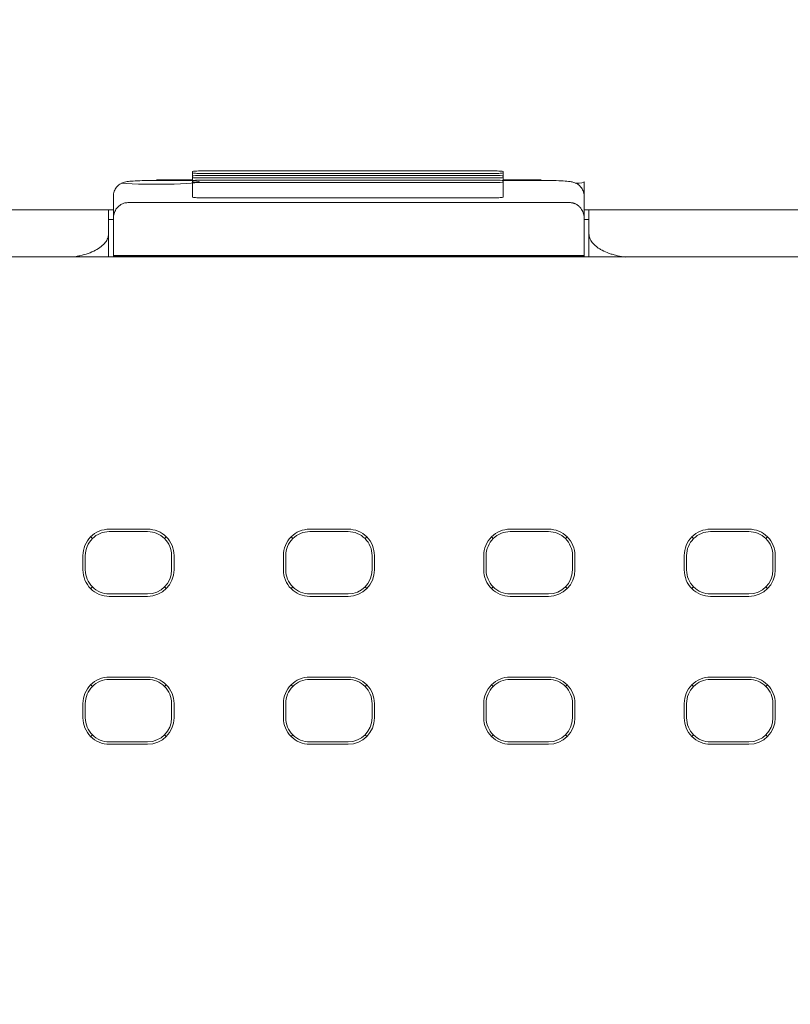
# Model space of a CAD drawing. Header units: millimetres. Extents: x -1114 to 1396, y -630 to 631.
# Tile 325 of 656: x -498 to -482, y 481 to 502. Entities that reach past the tile are written whole.
import ezdxf

# ---------------------------------------------------------------- set-up
doc = ezdxf.new("R2010")
doc.units = ezdxf.units.MM
doc.header["$MEASUREMENT"] = 0

msp = doc.modelspace()

# ---------------------------------------------------------------- linework, layer by layer
at = {"lineweight": 18}
for points, knots in [([(1038.9843, -629.7647), (1038.9843, -629.7647), (-1111.4882, -629.7647), (-1111.4882, -629.7647), (-1111.4882, -629.7647), (-1111.4882, -629.7647), (-1111.4882, 630.7883), (-1111.4882, 630.7883), (-1111.4882, 630.7883), (-1111.4882, 630.7883), (1038.9843, 630.7883), (1038.9843, 630.7883)], [0, 0, 0, 0, 0.3333333, 0.3333333, 0.3333333, 0.3333333, 0.6666667, 0.6666667, 0.6666667, 0.6666667, 1, 1, 1, 1]), ([(-494.0512, 498.7459), (-494.1042, 498.7459), (-494.1551, 498.7448), (-494.1926, 498.7428), (-494.1926, 498.7428), (-494.2301, 498.7409), (-494.2512, 498.7382), (-494.2512, 498.7354)], [0, 0, 0, 0, 0.5, 0.5, 0.5, 0.5, 1, 1, 1, 1]), ([(-487.7764, 498.7354), (-487.7764, 498.7382), (-487.7975, 498.7409), (-487.835, 498.7428), (-487.835, 498.7428), (-487.8725, 498.7448), (-487.9234, 498.7459), (-487.9764, 498.7459)], [0, 0, 0, 0, 0.5, 0.5, 0.5, 0.5, 1, 1, 1, 1]), ([(-495.005, 498.5484), (-495.0505, 498.5484), (-495.0945, 498.5481), (-495.1379, 498.5476), (-495.1379, 498.5476), (-495.2142, 498.5467), (-495.2884, 498.5451), (-495.3547, 498.5427), (-495.3547, 498.5427), (-495.4236, 498.5401), (-495.4841, 498.5367), (-495.5321, 498.5331), (-495.5321, 498.5331), (-495.5726, 498.5301), (-495.6043, 498.5269), (-495.643, 498.5193), (-495.643, 498.5193), (-495.6595, 498.5161), (-495.6773, 498.5121), (-495.6987, 498.5043), (-495.6987, 498.5043), (-495.7162, 498.498), (-495.7362, 498.4893), (-495.7555, 498.4779), (-495.7555, 498.4779), (-495.7786, 498.4643), (-495.8008, 498.4469), (-495.8203, 498.4267), (-495.8203, 498.4267), (-495.8428, 498.4033), (-495.8617, 498.3762), (-495.8758, 498.3465), (-495.8758, 498.3465), (-495.8912, 498.314), (-495.9009, 498.2784), (-495.9039, 498.2427), (-495.9039, 498.2427), (-495.9047, 498.2341), (-495.905, 498.2256), (-495.905, 498.217)], [0, 0, 0, 0, 0.1, 0.1, 0.1, 0.1, 0.2, 0.2, 0.2, 0.2, 0.3, 0.3, 0.3, 0.3, 0.4, 0.4, 0.4, 0.4, 0.5, 0.5, 0.5, 0.5, 0.6, 0.6, 0.6, 0.6, 0.7, 0.7, 0.7, 0.7, 0.8, 0.8, 0.8, 0.8, 0.9, 0.9, 0.9, 0.9, 1, 1, 1, 1]), ([(-495.7313, 498.4887), (-495.4808, 498.4708), (-495.0253, 498.4645), (-494.638, 498.4735), (-494.638, 498.4735), (-494.2507, 498.4826), (-494.0368, 498.5046), (-494.1245, 498.5263), (-494.1245, 498.5263), (-494.2122, 498.548), (-494.5778, 498.5636), (-495.002, 498.5637)], [0, 0, 0, 0, 0.3333333, 0.3333333, 0.3333333, 0.3333333, 0.6666667, 0.6666667, 0.6666667, 0.6666667, 1, 1, 1, 1]), ([(-494.2512, 498.704), (-494.2512, 498.7013), (-494.2301, 498.6986), (-494.1926, 498.6966), (-494.1926, 498.6966), (-494.1551, 498.6947), (-494.1042, 498.6936), (-494.0512, 498.6936)], [0, 0, 0, 0, 0.5, 0.5, 0.5, 0.5, 1, 1, 1, 1]), ([(-494.0512, 498.6512), (-494.1042, 498.6512), (-494.1551, 498.6501), (-494.1926, 498.6481), (-494.1926, 498.6481), (-494.2301, 498.6462), (-494.2512, 498.6435), (-494.2512, 498.6407)], [0, 0, 0, 0, 0.5, 0.5, 0.5, 0.5, 1, 1, 1, 1]), ([(-494.2512, 498.6093), (-494.2512, 498.6066), (-494.2301, 498.6039), (-494.1926, 498.6019), (-494.1926, 498.6019), (-494.1551, 498.6), (-494.1042, 498.5989), (-494.0512, 498.5989)], [0, 0, 0, 0, 0.5, 0.5, 0.5, 0.5, 1, 1, 1, 1]), ([(-494.0512, 498.5565), (-494.1042, 498.5565), (-494.1551, 498.5554), (-494.1926, 498.5534), (-494.1926, 498.5534), (-494.2301, 498.5515), (-494.2512, 498.5488), (-494.2512, 498.546)], [0, 0, 0, 0, 0.5, 0.5, 0.5, 0.5, 1, 1, 1, 1]), ([(-487.9764, 498.6936), (-487.9234, 498.6936), (-487.8725, 498.6947), (-487.835, 498.6966), (-487.835, 498.6966), (-487.7975, 498.6986), (-487.7764, 498.7013), (-487.7764, 498.704)], [0, 0, 0, 0, 0.5, 0.5, 0.5, 0.5, 1, 1, 1, 1]), ([(-487.7764, 498.6407), (-487.7764, 498.6435), (-487.7975, 498.6462), (-487.835, 498.6481), (-487.835, 498.6481), (-487.8725, 498.6501), (-487.9234, 498.6512), (-487.9764, 498.6512)], [0, 0, 0, 0, 0.5, 0.5, 0.5, 0.5, 1, 1, 1, 1]), ([(-487.9764, 498.5989), (-487.9234, 498.5989), (-487.8725, 498.6), (-487.835, 498.6019), (-487.835, 498.6019), (-487.7975, 498.6039), (-487.7764, 498.6066), (-487.7764, 498.6093)], [0, 0, 0, 0, 0.5, 0.5, 0.5, 0.5, 1, 1, 1, 1]), ([(-487.7764, 498.546), (-487.7764, 498.5488), (-487.7975, 498.5515), (-487.835, 498.5534), (-487.835, 498.5534), (-487.8725, 498.5554), (-487.9234, 498.5565), (-487.9764, 498.5565)], [0, 0, 0, 0, 0.5, 0.5, 0.5, 0.5, 1, 1, 1, 1]), ([(-486.0835, 498.217), (-486.084, 498.2582), (-486.0915, 498.2963), (-486.1064, 498.3323), (-486.1064, 498.3323), (-486.1176, 498.3594), (-486.133, 498.3852), (-486.1516, 498.408), (-486.1516, 498.408), (-486.1674, 498.4273), (-486.1854, 498.4445), (-486.2048, 498.4591), (-486.2048, 498.4591), (-486.2217, 498.4717), (-486.2396, 498.4824), (-486.2571, 498.4908), (-486.2571, 498.4908), (-486.2721, 498.498), (-486.2868, 498.5035), (-486.2999, 498.5078), (-486.2999, 498.5078), (-486.3127, 498.5119), (-486.3241, 498.5147), (-486.3346, 498.5171), (-486.3346, 498.5171), (-486.3507, 498.5206), (-486.3647, 498.5229), (-486.379, 498.5249), (-486.379, 498.5249), (-486.4208, 498.5308), (-486.4664, 498.5345), (-486.5233, 498.5376), (-486.5233, 498.5376), (-486.5791, 498.5408), (-486.6456, 498.5434), (-486.7186, 498.5452), (-486.7186, 498.5452), (-486.7884, 498.547), (-486.864, 498.548), (-486.9399, 498.5483), (-486.9399, 498.5483), (-486.9544, 498.5483), (-486.9689, 498.5484), (-486.9835, 498.5484)], [0, 0, 0, 0, 0.0909091, 0.0909091, 0.0909091, 0.0909091, 0.1818182, 0.1818182, 0.1818182, 0.1818182, 0.2727273, 0.2727273, 0.2727273, 0.2727273, 0.3636364, 0.3636364, 0.3636364, 0.3636364, 0.4545455, 0.4545455, 0.4545455, 0.4545455, 0.5454545, 0.5454545, 0.5454545, 0.5454545, 0.6363636, 0.6363636, 0.6363636, 0.6363636, 0.7272727, 0.7272727, 0.7272727, 0.7272727, 0.8181818, 0.8181818, 0.8181818, 0.8181818, 0.9090909, 0.9090909, 0.9090909, 0.9090909, 1, 1, 1, 1]), ([(-494.2512, 498.5146), (-494.2512, 498.5119), (-494.2301, 498.5092), (-494.1926, 498.5072), (-494.1926, 498.5072), (-494.1551, 498.5053), (-494.1042, 498.5042), (-494.0512, 498.5042)], [0, 0, 0, 0, 0.5, 0.5, 0.5, 0.5, 1, 1, 1, 1]), ([(-487.9764, 498.5042), (-487.9234, 498.5042), (-487.8725, 498.5053), (-487.835, 498.5072), (-487.835, 498.5072), (-487.7975, 498.5092), (-487.7764, 498.5119), (-487.7764, 498.5146)], [0, 0, 0, 0, 0.5, 0.5, 0.5, 0.5, 1, 1, 1, 1]), ([(-494.2512, 498.1965), (-494.2512, 498.1937), (-494.2301, 498.1911), (-494.1926, 498.1891), (-494.1926, 498.1891), (-494.1551, 498.1871), (-494.1042, 498.186), (-494.0512, 498.186)], [0, 0, 0, 0, 0.5, 0.5, 0.5, 0.5, 1, 1, 1, 1]), ([(-487.9764, 498.186), (-487.9234, 498.186), (-487.8725, 498.1871), (-487.835, 498.1891), (-487.835, 498.1891), (-487.7975, 498.191), (-487.7764, 498.1937), (-487.7764, 498.1965)], [0, 0, 0, 0, 0.5, 0.5, 0.5, 0.5, 1, 1, 1, 1]), ([(-521.0585, 497.9363), (-521.0516, 497.9363), (-521.0445, 497.9363), (-521.0372, 497.9363), (-521.0372, 497.9363), (-520.9973, 497.9363), (-520.9508, 497.9363), (-520.8976, 497.9363), (-520.8976, 497.9363), (-520.8444, 497.9363), (-520.7847, 497.9363), (-520.7181, 497.9363), (-520.7181, 497.9363), (-520.6849, 497.9363), (-520.6498, 497.9363), (-520.6134, 497.9363), (-520.6134, 497.9363), (-520.577, 497.9363), (-520.5392, 497.9363), (-520.5, 497.9363), (-520.5, 497.9363), (-520.3433, 497.9363), (-520.1647, 497.9363), (-519.9638, 497.9363), (-519.9638, 497.9363), (-519.9136, 497.9363), (-519.8621, 497.9363), (-519.8091, 497.9363), (-519.8091, 497.9363), (-519.7561, 497.9363), (-519.7021, 497.9363), (-519.6472, 497.9363), (-519.6472, 497.9363), (-519.5374, 497.9363), (-519.424, 497.9363), (-519.3069, 497.9363), (-519.3069, 497.9363), (-519.1899, 497.9363), (-519.0692, 497.9363), (-518.9449, 497.9363), (-518.9449, 497.9363), (-518.8827, 497.9363), (-518.8196, 497.9363), (-518.7555, 497.9363), (-518.7555, 497.9363), (-518.6915, 497.9363), (-518.6263, 497.9363), (-518.5609, 497.9363), (-518.5609, 497.9363), (-518.4301, 497.9363), (-518.2978, 497.9363), (-518.1642, 497.9363), (-518.1642, 497.9363), (-518.0305, 497.9363), (-517.8955, 497.9363), (-517.759, 497.9363), (-517.759, 497.9363), (-517.7249, 497.9363), (-517.6908, 497.9363), (-517.6565, 497.9363), (-517.6565, 497.9363), (-517.6222, 497.9363), (-517.5877, 497.9363), (-517.5532, 497.9363), (-517.5532, 497.9363), (-517.4842, 497.9363), (-517.4147, 497.9363), (-517.345, 497.9363), (-517.345, 497.9363), (-517.2752, 497.9363), (-517.2055, 497.9363), (-517.1358, 497.9363), (-517.1358, 497.9363), (-517.066, 497.9363), (-516.9963, 497.9363), (-516.9265, 497.9363), (-516.9265, 497.9363), (-516.8568, 497.9363), (-516.7871, 497.9363), (-516.7173, 497.9363), (-516.7173, 497.9363), (-516.6476, 497.9363), (-516.5778, 497.9363), (-516.5081, 497.9363), (-516.5081, 497.9363), (-516.3686, 497.9363), (-516.2292, 497.9363), (-516.0897, 497.9363), (-516.0897, 497.9363), (-513.858, 497.9363), (-511.6264, 497.9363), (-509.3948, 497.9363), (-509.3948, 497.9363), (-504.9315, 497.9363), (-500.4683, 497.9363), (-496.005, 497.9363)], [0, 0, 0, 0, 0.0416667, 0.0416667, 0.0416667, 0.0416667, 0.0833333, 0.0833333, 0.0833333, 0.0833333, 0.125, 0.125, 0.125, 0.125, 0.1666667, 0.1666667, 0.1666667, 0.1666667, 0.2083333, 0.2083333, 0.2083333, 0.2083333, 0.25, 0.25, 0.25, 0.25, 0.2916667, 0.2916667, 0.2916667, 0.2916667, 0.3333333, 0.3333333, 0.3333333, 0.3333333, 0.375, 0.375, 0.375, 0.375, 0.4166667, 0.4166667, 0.4166667, 0.4166667, 0.4583333, 0.4583333, 0.4583333, 0.4583333, 0.5, 0.5, 0.5, 0.5, 0.5416667, 0.5416667, 0.5416667, 0.5416667, 0.5833333, 0.5833333, 0.5833333, 0.5833333, 0.625, 0.625, 0.625, 0.625, 0.6666667, 0.6666667, 0.6666667, 0.6666667, 0.7083333, 0.7083333, 0.7083333, 0.7083333, 0.75, 0.75, 0.75, 0.75, 0.7916667, 0.7916667, 0.7916667, 0.7916667, 0.8333333, 0.8333333, 0.8333333, 0.8333333, 0.875, 0.875, 0.875, 0.875, 0.9166667, 0.9166667, 0.9166667, 0.9166667, 0.9583333, 0.9583333, 0.9583333, 0.9583333, 1, 1, 1, 1]), ([(-495.605, 498.0851), (-495.6156, 498.0848), (-495.6261, 498.0844), (-495.6363, 498.0834), (-495.6363, 498.0834), (-495.647, 498.0822), (-495.6573, 498.0803), (-495.6671, 498.078), (-495.6671, 498.078), (-495.6778, 498.0755), (-495.6879, 498.0724), (-495.6975, 498.069), (-495.6975, 498.069), (-495.7101, 498.0645), (-495.7217, 498.0594), (-495.7325, 498.0538), (-495.7325, 498.0538), (-495.7446, 498.0475), (-495.7555, 498.0408), (-495.7656, 498.0338), (-495.7656, 498.0338), (-495.8035, 498.0073), (-495.8294, 497.977), (-495.8495, 497.946), (-495.8495, 497.946), (-495.8688, 497.9162), (-495.8828, 497.8857), (-495.8911, 497.855), (-495.8911, 497.855), (-495.9002, 497.8216), (-495.9026, 497.7879), (-495.905, 497.7542)], [0, 0, 0, 0, 0.125, 0.125, 0.125, 0.125, 0.25, 0.25, 0.25, 0.25, 0.375, 0.375, 0.375, 0.375, 0.5, 0.5, 0.5, 0.5, 0.625, 0.625, 0.625, 0.625, 0.75, 0.75, 0.75, 0.75, 0.875, 0.875, 0.875, 0.875, 1, 1, 1, 1]), ([(-486.0835, 497.7541), (-486.0835, 497.7867), (-486.0877, 497.8189), (-486.0965, 497.8508), (-486.0965, 497.8508), (-486.1009, 497.8667), (-486.1065, 497.8825), (-486.1134, 497.8982), (-486.1134, 497.8982), (-486.1202, 497.9139), (-486.1284, 497.9294), (-486.1383, 497.9449), (-486.1383, 497.9449), (-486.1432, 497.9526), (-486.1486, 497.9603), (-486.1544, 497.9679), (-486.1544, 497.9679), (-486.1603, 497.9756), (-486.1667, 497.9832), (-486.1736, 497.9906), (-486.1736, 497.9906), (-486.1805, 497.9981), (-486.1879, 498.0054), (-486.196, 498.0126), (-486.196, 498.0126), (-486.2041, 498.0197), (-486.2129, 498.0267), (-486.2225, 498.0334), (-486.2225, 498.0334), (-486.232, 498.0401), (-486.2423, 498.0465), (-486.2536, 498.0525), (-486.2536, 498.0525), (-486.2592, 498.0555), (-486.2651, 498.0584), (-486.2713, 498.0611), (-486.2713, 498.0611), (-486.2775, 498.0639), (-486.284, 498.0665), (-486.2907, 498.0689), (-486.2907, 498.0689), (-486.2974, 498.0713), (-486.3044, 498.0736), (-486.3117, 498.0755), (-486.3117, 498.0755), (-486.319, 498.0775), (-486.3267, 498.0793), (-486.3345, 498.0807), (-486.3345, 498.0807), (-486.3423, 498.0821), (-486.3503, 498.0832), (-486.3584, 498.084), (-486.3584, 498.084), (-486.3666, 498.0847), (-486.3751, 498.0851), (-486.3835, 498.0851)], [0, 0, 0, 0, 0.0714286, 0.0714286, 0.0714286, 0.0714286, 0.1428571, 0.1428571, 0.1428571, 0.1428571, 0.2142857, 0.2142857, 0.2142857, 0.2142857, 0.2857143, 0.2857143, 0.2857143, 0.2857143, 0.3571429, 0.3571429, 0.3571429, 0.3571429, 0.4285714, 0.4285714, 0.4285714, 0.4285714, 0.5, 0.5, 0.5, 0.5, 0.5714286, 0.5714286, 0.5714286, 0.5714286, 0.6428571, 0.6428571, 0.6428571, 0.6428571, 0.7142857, 0.7142857, 0.7142857, 0.7142857, 0.7857143, 0.7857143, 0.7857143, 0.7857143, 0.8571429, 0.8571429, 0.8571429, 0.8571429, 0.9285714, 0.9285714, 0.9285714, 0.9285714, 1, 1, 1, 1]), ([(-485.9835, 497.4363), (-485.9835, 497.4391), (-485.9835, 497.4419), (-485.9835, 497.4447), (-485.9835, 497.4447), (-485.9835, 497.6085), (-485.9835, 497.7724), (-485.9835, 497.9362)], [0, 0, 0, 0, 0.5, 0.5, 0.5, 0.5, 1, 1, 1, 1]), ([(-486.0835, 497.7541), (-486.0835, 497.4968), (-486.0835, 497.2394), (-486.0835, 496.982), (-486.0835, 496.982), (-486.0835, 496.982), (-486.0835, 496.982), (-486.0835, 496.982)], [0, 0, 0, 0, 0.5, 0.5, 0.5, 0.5, 1, 1, 1, 1]), ([(-496.7328, 496.955), (-496.7153, 496.9575), (-496.6979, 496.9602), (-496.6807, 496.9632), (-496.6807, 496.9632), (-496.6544, 496.9677), (-496.6285, 496.9728), (-496.6032, 496.9784), (-496.6032, 496.9784), (-496.5417, 496.9919), (-496.4833, 497.0083), (-496.4294, 497.0273), (-496.4294, 497.0273), (-496.3743, 497.0467), (-496.3239, 497.0687), (-496.2786, 497.0926), (-496.2786, 497.0926), (-496.2342, 497.1161), (-496.1947, 497.1414), (-496.1608, 497.1681), (-496.1608, 497.1681), (-496.1263, 497.1953), (-496.0976, 497.224), (-496.0742, 497.2535), (-496.0742, 497.2535), (-496.051, 497.2827), (-496.033, 497.3128), (-496.0223, 497.3433), (-496.0223, 497.3433), (-496.0116, 497.374), (-496.0083, 497.4051), (-496.005, 497.4363)], [0, 0, 0, 0, 0.125, 0.125, 0.125, 0.125, 0.25, 0.25, 0.25, 0.25, 0.375, 0.375, 0.375, 0.375, 0.5, 0.5, 0.5, 0.5, 0.625, 0.625, 0.625, 0.625, 0.75, 0.75, 0.75, 0.75, 0.875, 0.875, 0.875, 0.875, 1, 1, 1, 1]), ([(-485.9835, 497.4363), (-485.9835, 497.405), (-485.9776, 497.3741), (-485.9662, 497.3437), (-485.9662, 497.3437), (-485.9605, 497.3285), (-485.9533, 497.3134), (-485.9447, 497.2984), (-485.9447, 497.2984), (-485.9361, 497.2834), (-485.926, 497.2685), (-485.9144, 497.2537), (-485.9144, 497.2537), (-485.8913, 497.2242), (-485.8628, 497.196), (-485.8289, 497.1692), (-485.8289, 497.1692), (-485.8119, 497.1558), (-485.7936, 497.1427), (-485.7739, 497.13), (-485.7739, 497.13), (-485.7542, 497.1173), (-485.733, 497.1049), (-485.7104, 497.0929), (-485.7104, 497.0929), (-485.6653, 497.069), (-485.6157, 497.0475), (-485.5617, 497.0283), (-485.5617, 497.0283), (-485.5348, 497.0188), (-485.5067, 497.0098), (-485.4774, 497.0015), (-485.4774, 497.0015), (-485.4627, 496.9973), (-485.4478, 496.9933), (-485.4326, 496.9895), (-485.4326, 496.9895), (-485.4173, 496.9857), (-485.4018, 496.982), (-485.3861, 496.9786), (-485.3861, 496.9786), (-485.3344, 496.9672), (-485.2811, 496.9581), (-485.2261, 496.9512)], [0, 0, 0, 0, 0.0909091, 0.0909091, 0.0909091, 0.0909091, 0.1818182, 0.1818182, 0.1818182, 0.1818182, 0.2727273, 0.2727273, 0.2727273, 0.2727273, 0.3636364, 0.3636364, 0.3636364, 0.3636364, 0.4545455, 0.4545455, 0.4545455, 0.4545455, 0.5454545, 0.5454545, 0.5454545, 0.5454545, 0.6363636, 0.6363636, 0.6363636, 0.6363636, 0.7272727, 0.7272727, 0.7272727, 0.7272727, 0.8181818, 0.8181818, 0.8181818, 0.8181818, 0.9090909, 0.9090909, 0.9090909, 0.9090909, 1, 1, 1, 1]), ([(-495.9894, 491.2785), (-496.1353, 491.2785), (-496.2752, 491.2205), (-496.3784, 491.1174), (-496.3784, 491.1174), (-496.4815, 491.0142), (-496.5395, 490.8743), (-496.5395, 490.7284)], [0, 0, 0, 0, 0.5, 0.5, 0.5, 0.5, 1, 1, 1, 1]), ([(-495.9894, 491.2284), (-496.122, 491.2284), (-496.2492, 491.1757), (-496.343, 491.082), (-496.343, 491.082), (-496.4367, 490.9882), (-496.4894, 490.861), (-496.4894, 490.7284)], [0, 0, 0, 0, 0.5, 0.5, 0.5, 0.5, 1, 1, 1, 1]), ([(-494.6393, 490.7284), (-494.6393, 490.8743), (-494.6973, 491.0142), (-494.8004, 491.1174), (-494.8004, 491.1174), (-494.9036, 491.2205), (-495.0435, 491.2785), (-495.1894, 491.2785)], [0, 0, 0, 0, 0.5, 0.5, 0.5, 0.5, 1, 1, 1, 1]), ([(-494.6894, 490.7284), (-494.6894, 490.861), (-494.7421, 490.9882), (-494.8359, 491.082), (-494.8359, 491.082), (-494.9296, 491.1757), (-495.0568, 491.2284), (-495.1894, 491.2284)], [0, 0, 0, 0, 0.5, 0.5, 0.5, 0.5, 1, 1, 1, 1]), ([(-491.8085, 491.2785), (-491.9544, 491.2785), (-492.0943, 491.2205), (-492.1975, 491.1174), (-492.1975, 491.1174), (-492.3007, 491.0142), (-492.3586, 490.8743), (-492.3586, 490.7284)], [0, 0, 0, 0, 0.5, 0.5, 0.5, 0.5, 1, 1, 1, 1]), ([(-491.8085, 491.2284), (-491.9412, 491.2284), (-492.0683, 491.1757), (-492.1621, 491.082), (-492.1621, 491.082), (-492.2559, 490.9882), (-492.3085, 490.861), (-492.3085, 490.7284)], [0, 0, 0, 0, 0.5, 0.5, 0.5, 0.5, 1, 1, 1, 1]), ([(-490.4585, 490.7284), (-490.4585, 490.8743), (-490.5164, 491.0142), (-490.6196, 491.1174), (-490.6196, 491.1174), (-490.7227, 491.2205), (-490.8627, 491.2785), (-491.0085, 491.2785)], [0, 0, 0, 0, 0.5, 0.5, 0.5, 0.5, 1, 1, 1, 1]), ([(-490.5085, 490.7284), (-490.5085, 490.861), (-490.5612, 490.9882), (-490.655, 491.082), (-490.655, 491.082), (-490.7488, 491.1757), (-490.8759, 491.2284), (-491.0085, 491.2284)], [0, 0, 0, 0, 0.5, 0.5, 0.5, 0.5, 1, 1, 1, 1]), ([(-487.6277, 491.2785), (-487.7736, 491.2785), (-487.9135, 491.2205), (-488.0166, 491.1174), (-488.0166, 491.1174), (-488.1198, 491.0142), (-488.1778, 490.8743), (-488.1778, 490.7284)], [0, 0, 0, 0, 0.5, 0.5, 0.5, 0.5, 1, 1, 1, 1]), ([(-487.6277, 491.2284), (-487.7603, 491.2284), (-487.8875, 491.1757), (-487.9812, 491.082), (-487.9812, 491.082), (-488.075, 490.9882), (-488.1277, 490.861), (-488.1277, 490.7284)], [0, 0, 0, 0, 0.5, 0.5, 0.5, 0.5, 1, 1, 1, 1]), ([(-486.2776, 490.7284), (-486.2776, 490.8743), (-486.3356, 491.0142), (-486.4387, 491.1174), (-486.4387, 491.1174), (-486.5419, 491.2205), (-486.6818, 491.2785), (-486.8277, 491.2785)], [0, 0, 0, 0, 0.5, 0.5, 0.5, 0.5, 1, 1, 1, 1]), ([(-486.3277, 490.7284), (-486.3277, 490.861), (-486.3804, 490.9882), (-486.4741, 491.082), (-486.4741, 491.082), (-486.5679, 491.1757), (-486.6951, 491.2284), (-486.8277, 491.2284)], [0, 0, 0, 0, 0.5, 0.5, 0.5, 0.5, 1, 1, 1, 1]), ([(-483.4468, 491.2785), (-483.5927, 491.2785), (-483.7326, 491.2205), (-483.8358, 491.1174), (-483.8358, 491.1174), (-483.939, 491.0142), (-483.9969, 490.8743), (-483.9969, 490.7284)], [0, 0, 0, 0, 0.5, 0.5, 0.5, 0.5, 1, 1, 1, 1]), ([(-483.4468, 491.2284), (-483.5794, 491.2284), (-483.7066, 491.1757), (-483.8004, 491.082), (-483.8004, 491.082), (-483.8942, 490.9882), (-483.9468, 490.861), (-483.9468, 490.7284)], [0, 0, 0, 0, 0.5, 0.5, 0.5, 0.5, 1, 1, 1, 1]), ([(-482.0968, 490.7284), (-482.0968, 490.8743), (-482.1547, 491.0142), (-482.2579, 491.1174), (-482.2579, 491.1174), (-482.361, 491.2205), (-482.5009, 491.2785), (-482.6468, 491.2785)], [0, 0, 0, 0, 0.5, 0.5, 0.5, 0.5, 1, 1, 1, 1]), ([(-482.1468, 490.7284), (-482.1468, 490.861), (-482.1995, 490.9882), (-482.2933, 491.082), (-482.2933, 491.082), (-482.3871, 491.1757), (-482.5142, 491.2284), (-482.6468, 491.2284)], [0, 0, 0, 0, 0.5, 0.5, 0.5, 0.5, 1, 1, 1, 1]), ([(-496.5395, 490.4284), (-496.5395, 490.2825), (-496.4815, 490.1426), (-496.3784, 490.0395), (-496.3784, 490.0395), (-496.2752, 489.9363), (-496.1353, 489.8783), (-495.9894, 489.8783)], [0, 0, 0, 0, 0.5, 0.5, 0.5, 0.5, 1, 1, 1, 1]), ([(-496.4894, 490.4284), (-496.4894, 490.2958), (-496.4367, 490.1686), (-496.343, 490.0749), (-496.343, 490.0749), (-496.2492, 489.9811), (-496.122, 489.9284), (-495.9894, 489.9284)], [0, 0, 0, 0, 0.5, 0.5, 0.5, 0.5, 1, 1, 1, 1]), ([(-492.3586, 490.4284), (-492.3586, 490.2825), (-492.3007, 490.1426), (-492.1975, 490.0395), (-492.1975, 490.0395), (-492.0943, 489.9363), (-491.9544, 489.8783), (-491.8085, 489.8783)], [0, 0, 0, 0, 0.5, 0.5, 0.5, 0.5, 1, 1, 1, 1]), ([(-492.3085, 490.4284), (-492.3085, 490.2958), (-492.2559, 490.1686), (-492.1621, 490.0749), (-492.1621, 490.0749), (-492.0683, 489.9811), (-491.9412, 489.9284), (-491.8085, 489.9284)], [0, 0, 0, 0, 0.5, 0.5, 0.5, 0.5, 1, 1, 1, 1]), ([(-488.1778, 490.4284), (-488.1778, 490.2825), (-488.1198, 490.1426), (-488.0166, 490.0395), (-488.0166, 490.0395), (-487.9135, 489.9363), (-487.7736, 489.8783), (-487.6277, 489.8783)], [0, 0, 0, 0, 0.5, 0.5, 0.5, 0.5, 1, 1, 1, 1]), ([(-488.1277, 490.4284), (-488.1277, 490.2958), (-488.075, 490.1686), (-487.9812, 490.0749), (-487.9812, 490.0749), (-487.8875, 489.9811), (-487.7603, 489.9284), (-487.6277, 489.9284)], [0, 0, 0, 0, 0.5, 0.5, 0.5, 0.5, 1, 1, 1, 1]), ([(-483.9969, 490.4284), (-483.9969, 490.2825), (-483.939, 490.1426), (-483.8358, 490.0395), (-483.8358, 490.0395), (-483.7326, 489.9363), (-483.5927, 489.8783), (-483.4468, 489.8783)], [0, 0, 0, 0, 0.5, 0.5, 0.5, 0.5, 1, 1, 1, 1]), ([(-483.9468, 490.4284), (-483.9468, 490.2958), (-483.8942, 490.1686), (-483.8004, 490.0749), (-483.8004, 490.0749), (-483.7066, 489.9811), (-483.5794, 489.9284), (-483.4468, 489.9284)], [0, 0, 0, 0, 0.5, 0.5, 0.5, 0.5, 1, 1, 1, 1]), ([(-495.9894, 488.196), (-496.1353, 488.196), (-496.2752, 488.138), (-496.3784, 488.0349), (-496.3784, 488.0349), (-496.4815, 487.9317), (-496.5395, 487.7918), (-496.5395, 487.6459)], [0, 0, 0, 0, 0.5, 0.5, 0.5, 0.5, 1, 1, 1, 1]), ([(-495.9894, 488.1459), (-496.122, 488.1459), (-496.2492, 488.0932), (-496.343, 487.9995), (-496.343, 487.9995), (-496.4367, 487.9057), (-496.4894, 487.7785), (-496.4894, 487.6459)], [0, 0, 0, 0, 0.5, 0.5, 0.5, 0.5, 1, 1, 1, 1]), ([(-494.6393, 487.6459), (-494.6393, 487.7918), (-494.6973, 487.9317), (-494.8004, 488.0349), (-494.8004, 488.0349), (-494.9036, 488.138), (-495.0435, 488.196), (-495.1894, 488.196)], [0, 0, 0, 0, 0.5, 0.5, 0.5, 0.5, 1, 1, 1, 1]), ([(-494.6894, 487.6459), (-494.6894, 487.7785), (-494.7421, 487.9057), (-494.8359, 487.9995), (-494.8359, 487.9995), (-494.9296, 488.0932), (-495.0568, 488.1459), (-495.1894, 488.1459)], [0, 0, 0, 0, 0.5, 0.5, 0.5, 0.5, 1, 1, 1, 1]), ([(-491.8085, 488.196), (-491.9544, 488.196), (-492.0943, 488.138), (-492.1975, 488.0349), (-492.1975, 488.0349), (-492.3007, 487.9317), (-492.3586, 487.7918), (-492.3586, 487.6459)], [0, 0, 0, 0, 0.5, 0.5, 0.5, 0.5, 1, 1, 1, 1]), ([(-491.8085, 488.1459), (-491.9412, 488.1459), (-492.0683, 488.0932), (-492.1621, 487.9995), (-492.1621, 487.9995), (-492.2559, 487.9057), (-492.3085, 487.7785), (-492.3085, 487.6459)], [0, 0, 0, 0, 0.5, 0.5, 0.5, 0.5, 1, 1, 1, 1]), ([(-490.4585, 487.6459), (-490.4585, 487.7918), (-490.5164, 487.9317), (-490.6196, 488.0349), (-490.6196, 488.0349), (-490.7227, 488.138), (-490.8627, 488.196), (-491.0085, 488.196)], [0, 0, 0, 0, 0.5, 0.5, 0.5, 0.5, 1, 1, 1, 1]), ([(-490.5085, 487.6459), (-490.5085, 487.7785), (-490.5612, 487.9057), (-490.655, 487.9995), (-490.655, 487.9995), (-490.7488, 488.0932), (-490.8759, 488.1459), (-491.0085, 488.1459)], [0, 0, 0, 0, 0.5, 0.5, 0.5, 0.5, 1, 1, 1, 1]), ([(-487.6277, 488.196), (-487.7736, 488.196), (-487.9135, 488.138), (-488.0166, 488.0349), (-488.0166, 488.0349), (-488.1198, 487.9317), (-488.1778, 487.7918), (-488.1778, 487.6459)], [0, 0, 0, 0, 0.5, 0.5, 0.5, 0.5, 1, 1, 1, 1]), ([(-487.6277, 488.1459), (-487.7603, 488.1459), (-487.8875, 488.0932), (-487.9812, 487.9995), (-487.9812, 487.9995), (-488.075, 487.9057), (-488.1277, 487.7785), (-488.1277, 487.6459)], [0, 0, 0, 0, 0.5, 0.5, 0.5, 0.5, 1, 1, 1, 1]), ([(-486.2776, 487.6459), (-486.2776, 487.7918), (-486.3356, 487.9317), (-486.4387, 488.0349), (-486.4387, 488.0349), (-486.5419, 488.138), (-486.6818, 488.196), (-486.8277, 488.196)], [0, 0, 0, 0, 0.5, 0.5, 0.5, 0.5, 1, 1, 1, 1]), ([(-486.3277, 487.6459), (-486.3277, 487.7785), (-486.3804, 487.9057), (-486.4741, 487.9995), (-486.4741, 487.9995), (-486.5679, 488.0932), (-486.6951, 488.1459), (-486.8277, 488.1459)], [0, 0, 0, 0, 0.5, 0.5, 0.5, 0.5, 1, 1, 1, 1]), ([(-483.4468, 488.196), (-483.5927, 488.196), (-483.7326, 488.138), (-483.8358, 488.0349), (-483.8358, 488.0349), (-483.939, 487.9317), (-483.9969, 487.7918), (-483.9969, 487.6459)], [0, 0, 0, 0, 0.5, 0.5, 0.5, 0.5, 1, 1, 1, 1]), ([(-483.4468, 488.1459), (-483.5794, 488.1459), (-483.7066, 488.0932), (-483.8004, 487.9995), (-483.8004, 487.9995), (-483.8942, 487.9057), (-483.9468, 487.7785), (-483.9468, 487.6459)], [0, 0, 0, 0, 0.5, 0.5, 0.5, 0.5, 1, 1, 1, 1]), ([(-482.0968, 487.6459), (-482.0968, 487.7918), (-482.1547, 487.9317), (-482.2579, 488.0349), (-482.2579, 488.0349), (-482.361, 488.138), (-482.5009, 488.196), (-482.6468, 488.196)], [0, 0, 0, 0, 0.5, 0.5, 0.5, 0.5, 1, 1, 1, 1]), ([(-482.1468, 487.6459), (-482.1468, 487.7785), (-482.1995, 487.9057), (-482.2933, 487.9995), (-482.2933, 487.9995), (-482.3871, 488.0932), (-482.5142, 488.1459), (-482.6468, 488.1459)], [0, 0, 0, 0, 0.5, 0.5, 0.5, 0.5, 1, 1, 1, 1]), ([(-496.5395, 487.3459), (-496.5395, 487.2), (-496.4815, 487.0601), (-496.3784, 486.957), (-496.3784, 486.957), (-496.2752, 486.8538), (-496.1353, 486.7958), (-495.9894, 486.7958)], [0, 0, 0, 0, 0.5, 0.5, 0.5, 0.5, 1, 1, 1, 1]), ([(-496.4894, 487.3459), (-496.4894, 487.2133), (-496.4367, 487.0861), (-496.343, 486.9924), (-496.343, 486.9924), (-496.2492, 486.8986), (-496.122, 486.8459), (-495.9894, 486.8459)], [0, 0, 0, 0, 0.5, 0.5, 0.5, 0.5, 1, 1, 1, 1]), ([(-492.3586, 487.3459), (-492.3586, 487.2), (-492.3007, 487.0601), (-492.1975, 486.957), (-492.1975, 486.957), (-492.0943, 486.8538), (-491.9544, 486.7958), (-491.8085, 486.7958)], [0, 0, 0, 0, 0.5, 0.5, 0.5, 0.5, 1, 1, 1, 1]), ([(-492.3085, 487.3459), (-492.3085, 487.2133), (-492.2559, 487.0861), (-492.1621, 486.9924), (-492.1621, 486.9924), (-492.0683, 486.8986), (-491.9412, 486.8459), (-491.8085, 486.8459)], [0, 0, 0, 0, 0.5, 0.5, 0.5, 0.5, 1, 1, 1, 1]), ([(-488.1778, 487.3459), (-488.1778, 487.2), (-488.1198, 487.0601), (-488.0166, 486.957), (-488.0166, 486.957), (-487.9135, 486.8538), (-487.7736, 486.7958), (-487.6277, 486.7958)], [0, 0, 0, 0, 0.5, 0.5, 0.5, 0.5, 1, 1, 1, 1]), ([(-488.1277, 487.3459), (-488.1277, 487.2133), (-488.075, 487.0861), (-487.9812, 486.9924), (-487.9812, 486.9924), (-487.8875, 486.8986), (-487.7603, 486.8459), (-487.6277, 486.8459)], [0, 0, 0, 0, 0.5, 0.5, 0.5, 0.5, 1, 1, 1, 1]), ([(-483.9969, 487.3459), (-483.9969, 487.2), (-483.939, 487.0601), (-483.8358, 486.957), (-483.8358, 486.957), (-483.7326, 486.8538), (-483.5927, 486.7958), (-483.4468, 486.7958)], [0, 0, 0, 0, 0.5, 0.5, 0.5, 0.5, 1, 1, 1, 1]), ([(-483.9468, 487.3459), (-483.9468, 487.2133), (-483.8942, 487.0861), (-483.8004, 486.9924), (-483.8004, 486.9924), (-483.7066, 486.8986), (-483.5794, 486.8459), (-483.4468, 486.8459)], [0, 0, 0, 0, 0.5, 0.5, 0.5, 0.5, 1, 1, 1, 1])]:
    msp.add_open_spline(points, degree=3, knots=knots, dxfattribs=at)
for points in [[(-494.2512, 498.704), (-494.2512, 498.704), (-494.2512, 498.7354), (-494.2512, 498.7354)], [(-494.0512, 498.7459), (-494.0512, 498.7459), (-487.9764, 498.7459), (-487.9764, 498.7459)], [(-487.7764, 498.7354), (-487.7764, 498.7354), (-487.7764, 498.704), (-487.7764, 498.704)], [(-494.2511, 498.5484), (-494.2511, 498.5484), (-495.005, 498.5484), (-495.005, 498.5484)], [(-495.005, 498.5484), (-495.005, 498.5484), (-495.005, 498.548), (-495.005, 498.548)], [(-495.002, 498.5637), (-495.002, 498.5637), (-494.2481, 498.5637), (-494.2481, 498.5637)], [(-494.2512, 498.704), (-494.2512, 498.704), (-494.2512, 498.6407), (-494.2512, 498.6407)], [(-494.2512, 498.6407), (-494.2512, 498.6407), (-494.2512, 498.7039), (-494.2512, 498.7039)], [(-494.2512, 498.6093), (-494.2512, 498.6093), (-494.2512, 498.6407), (-494.2512, 498.6407)], [(-494.2512, 498.6093), (-494.2512, 498.6093), (-494.2512, 498.546), (-494.2512, 498.546)], [(-494.2512, 498.546), (-494.2512, 498.546), (-494.2512, 498.6092), (-494.2512, 498.6092)], [(-494.2512, 498.5146), (-494.2512, 498.5146), (-494.2512, 498.546), (-494.2512, 498.546)], [(-487.9764, 498.6936), (-487.9764, 498.6936), (-494.0512, 498.6936), (-494.0512, 498.6936)], [(-494.0512, 498.6512), (-494.0512, 498.6512), (-487.9764, 498.6512), (-487.9764, 498.6512)], [(-487.9764, 498.5989), (-487.9764, 498.5989), (-494.0512, 498.5989), (-494.0512, 498.5989)], [(-494.0512, 498.5565), (-494.0512, 498.5565), (-487.9764, 498.5565), (-487.9764, 498.5565)], [(-486.9835, 498.5484), (-486.9835, 498.5484), (-487.7765, 498.5484), (-487.7765, 498.5484)], [(-487.7764, 498.704), (-487.7764, 498.704), (-487.7764, 498.6407), (-487.7764, 498.6407)], [(-487.7764, 498.7039), (-487.7764, 498.7039), (-487.7764, 498.6407), (-487.7764, 498.6407)], [(-487.7764, 498.6407), (-487.7764, 498.6407), (-487.7764, 498.6093), (-487.7764, 498.6093)], [(-487.7764, 498.6093), (-487.7764, 498.6093), (-487.7764, 498.546), (-487.7764, 498.546)], [(-487.7764, 498.546), (-487.7764, 498.546), (-487.7764, 498.5146), (-487.7764, 498.5146)], [(-487.7734, 498.5637), (-487.7734, 498.5637), (-486.9804, 498.5637), (-486.9804, 498.5637)], [(-486.9804, 498.5637), (-486.9804, 498.5637), (-486.9835, 498.5637), (-486.9835, 498.5637)], [(-486.9835, 498.5484), (-486.9835, 498.5484), (-486.9835, 498.548), (-486.9835, 498.548)], [(-494.2512, 498.5146), (-494.2512, 498.5146), (-494.2512, 498.1965), (-494.2512, 498.1965)], [(-494.2512, 498.3554), (-494.2512, 498.3554), (-494.2512, 498.5145), (-494.2512, 498.5145)], [(-494.2512, 498.1964), (-494.2512, 498.1964), (-494.2512, 498.3554), (-494.2512, 498.3554)], [(-487.9764, 498.5042), (-487.9764, 498.5042), (-494.0512, 498.5042), (-494.0512, 498.5042)], [(-487.7764, 498.5146), (-487.7764, 498.5146), (-487.7764, 498.1965), (-487.7764, 498.1965)], [(-486.2703, 498.4878), (-486.1503, 498.496), (-486.0847, 498.506), (-486.0835, 498.5163)], [(-486.0835, 498.5163), (-486.0835, 498.5163), (-486.0835, 497.7581), (-486.0835, 497.7581)], [(-495.905, 497.7542), (-495.905, 497.7542), (-495.905, 498.217), (-495.905, 498.217)], [(-495.905, 497.7563), (-495.905, 497.7563), (-495.905, 498.2169), (-495.905, 498.2169)], [(-494.0512, 498.186), (-494.0512, 498.186), (-487.9764, 498.186), (-487.9764, 498.186)], [(-486.0835, 498.217), (-486.0835, 498.217), (-486.0835, 497.7541), (-486.0835, 497.7541)], [(-496.005, 497.9363), (-496.005, 497.9363), (-495.905, 497.9363), (-495.905, 497.9363)], [(-496.005, 497.4363), (-496.005, 497.6029), (-496.005, 497.7696), (-496.005, 497.9363)], [(-486.3835, 498.0851), (-486.3835, 498.0851), (-495.605, 498.0851), (-495.605, 498.0851)], [(-486.0835, 497.9363), (-486.0835, 497.9363), (-485.9835, 497.9363), (-485.9835, 497.9363)], [(-485.9835, 497.9363), (-485.9835, 497.9363), (-463.8022, 497.9363), (-463.8022, 497.9363)], [(-496.005, 497.7363), (-496.005, 497.7363), (-495.9107, 497.7363), (-495.9107, 497.7363)], [(-495.905, 496.982), (-495.905, 497.2394), (-495.905, 497.4968), (-495.905, 497.7542)], [(-486.0745, 497.7363), (-486.0745, 497.7363), (-485.9835, 497.7363), (-485.9835, 497.7363)], [(-496.005, 497.4363), (-496.005, 497.4363), (-496.005, 496.9579), (-496.005, 496.9579)], [(-485.9835, 496.9578), (-485.9835, 496.9578), (-485.9835, 497.4363), (-485.9835, 497.4363)], [(-519.1078, 496.9579), (-519.1078, 496.9579), (-462.9022, 496.9579), (-462.9022, 496.9579)], [(-462.9022, 496.9579), (-462.9022, 496.9579), (-519.1078, 496.9579), (-519.1078, 496.9579)], [(-495.905, 496.9604), (-495.905, 496.9604), (-495.905, 496.982), (-495.905, 496.982)], [(-486.0835, 496.982), (-486.0835, 496.982), (-495.905, 496.982), (-495.905, 496.982)], [(-495.905, 496.9579), (-495.905, 496.9579), (-495.905, 496.9604), (-495.905, 496.9604)], [(-495.905, 496.9604), (-495.905, 496.9604), (-486.0835, 496.9604), (-486.0835, 496.9604)], [(-486.0835, 496.9604), (-486.0835, 496.9604), (-486.0835, 496.982), (-486.0835, 496.982)], [(-486.0835, 496.9604), (-486.0835, 496.9604), (-486.0835, 496.9579), (-486.0835, 496.9579)], [(-495.9894, 491.2785), (-495.9894, 491.2785), (-495.1894, 491.2785), (-495.1894, 491.2785)], [(-495.9894, 491.2284), (-495.9894, 491.2284), (-495.1894, 491.2284), (-495.1894, 491.2284)], [(-491.8085, 491.2785), (-491.8085, 491.2785), (-491.0085, 491.2785), (-491.0085, 491.2785)], [(-491.8085, 491.2284), (-491.8085, 491.2284), (-491.0085, 491.2284), (-491.0085, 491.2284)], [(-487.6277, 491.2785), (-487.6277, 491.2785), (-486.8277, 491.2785), (-486.8277, 491.2785)], [(-487.6277, 491.2284), (-487.6277, 491.2284), (-486.8277, 491.2284), (-486.8277, 491.2284)], [(-483.4468, 491.2785), (-483.4468, 491.2785), (-482.6468, 491.2785), (-482.6468, 491.2785)], [(-483.4468, 491.2284), (-483.4468, 491.2284), (-482.6468, 491.2284), (-482.6468, 491.2284)], [(-496.3777, 491.1167), (-496.3777, 491.1167), (-496.343, 491.082), (-496.343, 491.082)], [(-494.8359, 491.082), (-494.8359, 491.082), (-494.8012, 491.1167), (-494.8012, 491.1167)], [(-492.1621, 491.082), (-492.1621, 491.082), (-492.1968, 491.1167), (-492.1968, 491.1167)], [(-490.655, 491.082), (-490.655, 491.082), (-490.6203, 491.1167), (-490.6203, 491.1167)], [(-487.9812, 491.082), (-487.9812, 491.082), (-488.0159, 491.1167), (-488.0159, 491.1167)], [(-486.4741, 491.082), (-486.4741, 491.082), (-486.4394, 491.1167), (-486.4394, 491.1167)], [(-483.8351, 491.1167), (-483.8351, 491.1167), (-483.8004, 491.082), (-483.8004, 491.082)], [(-482.2933, 491.082), (-482.2933, 491.082), (-482.2586, 491.1167), (-482.2586, 491.1167)], [(-496.5395, 490.7284), (-496.5395, 490.7284), (-496.5395, 490.4284), (-496.5395, 490.4284)], [(-496.4894, 490.4284), (-496.4894, 490.4284), (-496.4894, 490.7284), (-496.4894, 490.7284)], [(-494.6894, 490.7284), (-494.6894, 490.7284), (-494.6894, 490.4284), (-494.6894, 490.4284)], [(-494.6393, 490.7284), (-494.6393, 490.7284), (-494.6393, 490.4284), (-494.6393, 490.4284)], [(-492.3586, 490.7284), (-492.3586, 490.7284), (-492.3586, 490.4284), (-492.3586, 490.4284)], [(-492.3085, 490.4284), (-492.3085, 490.4284), (-492.3085, 490.7284), (-492.3085, 490.7284)], [(-490.5085, 490.7284), (-490.5085, 490.7284), (-490.5085, 490.4284), (-490.5085, 490.4284)], [(-490.4585, 490.7284), (-490.4585, 490.7284), (-490.4585, 490.4284), (-490.4585, 490.4284)], [(-488.1778, 490.7284), (-488.1778, 490.7284), (-488.1778, 490.4284), (-488.1778, 490.4284)], [(-488.1277, 490.4284), (-488.1277, 490.4284), (-488.1277, 490.7284), (-488.1277, 490.7284)], [(-486.3277, 490.7284), (-486.3277, 490.7284), (-486.3277, 490.4284), (-486.3277, 490.4284)], [(-486.2776, 490.7284), (-486.2776, 490.7284), (-486.2776, 490.4284), (-486.2776, 490.4284)], [(-483.9969, 490.7284), (-483.9969, 490.7284), (-483.9969, 490.4284), (-483.9969, 490.4284)], [(-483.9468, 490.4284), (-483.9468, 490.4284), (-483.9468, 490.7284), (-483.9468, 490.7284)], [(-482.1468, 490.7284), (-482.1468, 490.7284), (-482.1468, 490.4284), (-482.1468, 490.4284)], [(-482.0968, 490.7284), (-482.0968, 490.7284), (-482.0968, 490.4284), (-482.0968, 490.4284)], [(-495.1894, 489.8783), (-494.8856, 489.8783), (-494.6393, 490.1246), (-494.6393, 490.4284)], [(-495.1894, 489.9284), (-494.9133, 489.9284), (-494.6894, 490.1523), (-494.6894, 490.4284)], [(-491.0085, 489.8783), (-490.7048, 489.8783), (-490.4585, 490.1246), (-490.4585, 490.4284)], [(-491.0085, 489.9284), (-490.7324, 489.9284), (-490.5086, 490.1523), (-490.5085, 490.4284)], [(-486.8277, 489.8783), (-486.5239, 489.8783), (-486.2776, 490.1246), (-486.2776, 490.4284)], [(-486.8277, 489.9284), (-486.5516, 489.9284), (-486.3277, 490.1523), (-486.3277, 490.4284)], [(-482.6468, 489.8783), (-482.343, 489.8783), (-482.0968, 490.1246), (-482.0968, 490.4284)], [(-482.6468, 489.9284), (-482.3707, 489.9284), (-482.1468, 490.1523), (-482.1468, 490.4284)], [(-496.3777, 490.0402), (-496.3777, 490.0402), (-496.343, 490.0749), (-496.343, 490.0749)], [(-495.1894, 489.9284), (-495.1894, 489.9284), (-495.9894, 489.9284), (-495.9894, 489.9284)], [(-494.8359, 490.0749), (-494.8359, 490.0749), (-494.8012, 490.0402), (-494.8012, 490.0402)], [(-492.1621, 490.0749), (-492.1621, 490.0749), (-492.1968, 490.0402), (-492.1968, 490.0402)], [(-491.0085, 489.9284), (-491.0085, 489.9284), (-491.8085, 489.9284), (-491.8085, 489.9284)], [(-490.655, 490.0749), (-490.655, 490.0749), (-490.6203, 490.0402), (-490.6203, 490.0402)], [(-487.9812, 490.0749), (-487.9812, 490.0749), (-488.0159, 490.0402), (-488.0159, 490.0402)], [(-486.8277, 489.9284), (-486.8277, 489.9284), (-487.6277, 489.9284), (-487.6277, 489.9284)], [(-486.4741, 490.0749), (-486.4741, 490.0749), (-486.4394, 490.0402), (-486.4394, 490.0402)], [(-483.8004, 490.0749), (-483.8004, 490.0749), (-483.8351, 490.0402), (-483.8351, 490.0402)], [(-482.6468, 489.9284), (-482.6468, 489.9284), (-483.4468, 489.9284), (-483.4468, 489.9284)], [(-482.2586, 490.0402), (-482.2586, 490.0402), (-482.2933, 490.0749), (-482.2933, 490.0749)], [(-495.9894, 489.8783), (-495.9894, 489.8783), (-495.1894, 489.8783), (-495.1894, 489.8783)], [(-491.8085, 489.8783), (-491.8085, 489.8783), (-491.0085, 489.8783), (-491.0085, 489.8783)], [(-487.6277, 489.8783), (-487.6277, 489.8783), (-486.8277, 489.8783), (-486.8277, 489.8783)], [(-483.4468, 489.8783), (-483.4468, 489.8783), (-482.6468, 489.8783), (-482.6468, 489.8783)], [(-495.9894, 488.196), (-495.9894, 488.196), (-495.1894, 488.196), (-495.1894, 488.196)], [(-495.9894, 488.1459), (-495.9894, 488.1459), (-495.1894, 488.1459), (-495.1894, 488.1459)], [(-491.8085, 488.196), (-491.8085, 488.196), (-491.0085, 488.196), (-491.0085, 488.196)], [(-491.8085, 488.1459), (-491.8085, 488.1459), (-491.0085, 488.1459), (-491.0085, 488.1459)], [(-487.6277, 488.196), (-487.6277, 488.196), (-486.8277, 488.196), (-486.8277, 488.196)], [(-487.6277, 488.1459), (-487.6277, 488.1459), (-486.8277, 488.1459), (-486.8277, 488.1459)], [(-483.4468, 488.196), (-483.4468, 488.196), (-482.6468, 488.196), (-482.6468, 488.196)], [(-483.4468, 488.1459), (-483.4468, 488.1459), (-482.6468, 488.1459), (-482.6468, 488.1459)], [(-496.3777, 488.0342), (-496.3777, 488.0342), (-496.343, 487.9995), (-496.343, 487.9995)], [(-494.8012, 488.0342), (-494.8012, 488.0342), (-494.8359, 487.9995), (-494.8359, 487.9995)], [(-492.1968, 488.0342), (-492.1968, 488.0342), (-492.1621, 487.9995), (-492.1621, 487.9995)], [(-490.655, 487.9995), (-490.655, 487.9995), (-490.6203, 488.0342), (-490.6203, 488.0342)], [(-487.9812, 487.9995), (-487.9812, 487.9995), (-488.0159, 488.0342), (-488.0159, 488.0342)], [(-486.4394, 488.0342), (-486.4394, 488.0342), (-486.4741, 487.9995), (-486.4741, 487.9995)], [(-483.8004, 487.9995), (-483.8004, 487.9995), (-483.8351, 488.0342), (-483.8351, 488.0342)], [(-482.2933, 487.9995), (-482.2933, 487.9995), (-482.2586, 488.0342), (-482.2586, 488.0342)], [(-496.5395, 487.6459), (-496.5395, 487.6459), (-496.5395, 487.3459), (-496.5395, 487.3459)], [(-496.4894, 487.3459), (-496.4894, 487.3459), (-496.4894, 487.6459), (-496.4894, 487.6459)], [(-494.6894, 487.6459), (-494.6894, 487.6459), (-494.6894, 487.3459), (-494.6894, 487.3459)], [(-494.6393, 487.6459), (-494.6393, 487.6459), (-494.6393, 487.3459), (-494.6393, 487.3459)], [(-492.3586, 487.6459), (-492.3586, 487.6459), (-492.3586, 487.3459), (-492.3586, 487.3459)], [(-492.3085, 487.3459), (-492.3085, 487.3459), (-492.3085, 487.6459), (-492.3085, 487.6459)], [(-490.5085, 487.6459), (-490.5085, 487.6459), (-490.5085, 487.3459), (-490.5085, 487.3459)], [(-490.4585, 487.6459), (-490.4585, 487.6459), (-490.4585, 487.3459), (-490.4585, 487.3459)], [(-488.1778, 487.6459), (-488.1778, 487.6459), (-488.1778, 487.3459), (-488.1778, 487.3459)], [(-488.1277, 487.3459), (-488.1277, 487.3459), (-488.1277, 487.6459), (-488.1277, 487.6459)], [(-486.3277, 487.6459), (-486.3277, 487.6459), (-486.3277, 487.3459), (-486.3277, 487.3459)], [(-486.2776, 487.6459), (-486.2776, 487.6459), (-486.2776, 487.3459), (-486.2776, 487.3459)], [(-483.9969, 487.6459), (-483.9969, 487.6459), (-483.9969, 487.3459), (-483.9969, 487.3459)], [(-483.9468, 487.3459), (-483.9468, 487.3459), (-483.9468, 487.6459), (-483.9468, 487.6459)], [(-482.1468, 487.6459), (-482.1468, 487.6459), (-482.1468, 487.3459), (-482.1468, 487.3459)], [(-482.0968, 487.6459), (-482.0968, 487.6459), (-482.0968, 487.3459), (-482.0968, 487.3459)], [(-495.1894, 486.8459), (-494.9133, 486.8459), (-494.6894, 487.0698), (-494.6894, 487.3459)], [(-495.1894, 486.7958), (-494.8856, 486.7958), (-494.6393, 487.0421), (-494.6393, 487.3459)], [(-491.0085, 486.8459), (-490.7324, 486.8459), (-490.5086, 487.0698), (-490.5085, 487.3459)], [(-491.0085, 486.7958), (-490.7048, 486.7958), (-490.4585, 487.0421), (-490.4585, 487.3459)], [(-486.8277, 486.8459), (-486.5516, 486.8459), (-486.3277, 487.0698), (-486.3277, 487.3459)], [(-486.8277, 486.7958), (-486.5239, 486.7958), (-486.2776, 487.0421), (-486.2776, 487.3459)], [(-482.6468, 486.8459), (-482.3707, 486.8459), (-482.1468, 487.0698), (-482.1468, 487.3459)], [(-482.6468, 486.7958), (-482.343, 486.7958), (-482.0968, 487.0421), (-482.0968, 487.3459)], [(-496.343, 486.9924), (-496.343, 486.9924), (-496.3777, 486.9577), (-496.3777, 486.9577)], [(-495.1894, 486.8459), (-495.1894, 486.8459), (-495.9894, 486.8459), (-495.9894, 486.8459)], [(-494.8359, 486.9924), (-494.8359, 486.9924), (-494.8012, 486.9577), (-494.8012, 486.9577)], [(-492.1621, 486.9924), (-492.1621, 486.9924), (-492.1968, 486.9577), (-492.1968, 486.9577)], [(-491.0085, 486.8459), (-491.0085, 486.8459), (-491.8085, 486.8459), (-491.8085, 486.8459)], [(-490.655, 486.9924), (-490.655, 486.9924), (-490.6203, 486.9577), (-490.6203, 486.9577)], [(-488.0159, 486.9577), (-488.0159, 486.9577), (-487.9812, 486.9924), (-487.9812, 486.9924)], [(-486.8277, 486.8459), (-486.8277, 486.8459), (-487.6277, 486.8459), (-487.6277, 486.8459)], [(-486.4741, 486.9924), (-486.4741, 486.9924), (-486.4394, 486.9577), (-486.4394, 486.9577)], [(-483.8004, 486.9924), (-483.8004, 486.9924), (-483.8351, 486.9577), (-483.8351, 486.9577)], [(-482.6468, 486.8459), (-482.6468, 486.8459), (-483.4468, 486.8459), (-483.4468, 486.8459)], [(-482.2586, 486.9577), (-482.2586, 486.9577), (-482.2933, 486.9924), (-482.2933, 486.9924)], [(-495.9894, 486.7958), (-495.9894, 486.7958), (-495.1894, 486.7958), (-495.1894, 486.7958)], [(-491.8085, 486.7958), (-491.8085, 486.7958), (-491.0085, 486.7958), (-491.0085, 486.7958)], [(-487.6277, 486.7958), (-487.6277, 486.7958), (-486.8277, 486.7958), (-486.8277, 486.7958)], [(-483.4468, 486.7958), (-483.4468, 486.7958), (-482.6468, 486.7958), (-482.6468, 486.7958)]]:
    msp.add_open_spline(points, degree=3, dxfattribs=at)

doc.saveas('drawing.dxf')
